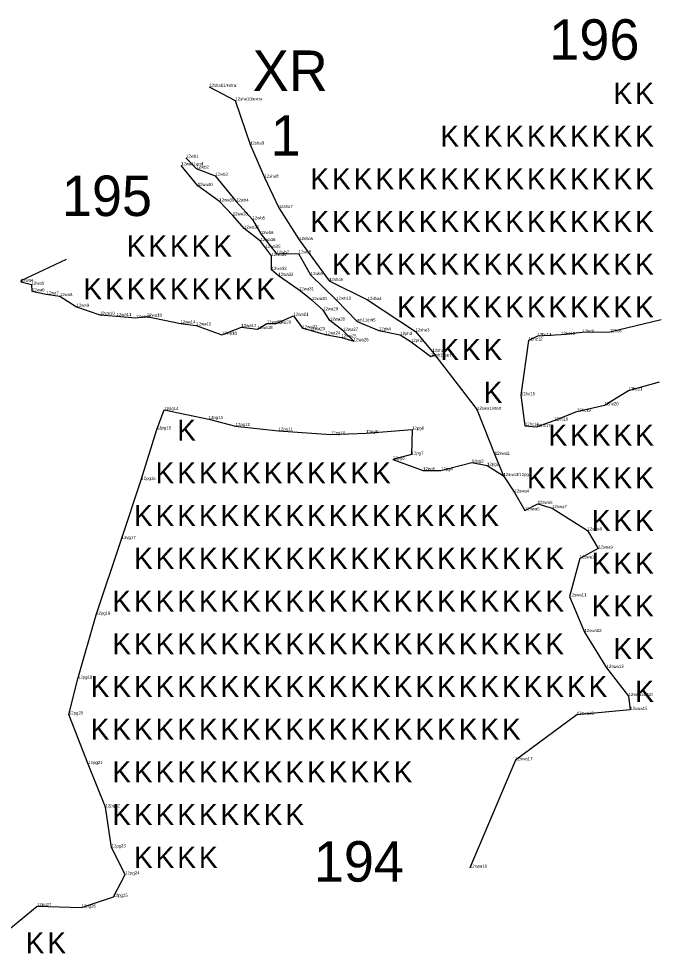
# Model space of a CAD drawing. Extents: x 2072529 to 2268812, y 436423 to 470008.
# Drawn here: x 2228626 to 2229657, y 450396 to 451906 of the extents above; entities that cross this region are included whole.
import ezdxf

# ---------------------------------------------------------------- set-up
doc = ezdxf.new("R2010")
doc.units = 0
for name, color, linetype in [('Old_Level_10', 7, 'Continuous'), ('Old_Level_20', 7, 'Continuous'), ('Old_Level_52', 7, 'Continuous'), ('Old_Level_55', 7, 'Continuous'), ('Old_Level_60', 7, 'Continuous'), ('Old_Level_62', 7, 'Continuous')]:
    doc.layers.add(name, color=color, linetype=linetype)

msp = doc.modelspace()

# ---------------------------------------------------------------- linework, layer by layer
at = {"layer": 'Old_Level_10'}
for points in [[(2228933.828, 451795.846), (2228976.207, 451773.861), (2229000.021, 451702.656), (2229023.313, 451649.281), (2229046.495, 451600.214), (2229079.468, 451548.528), (2229127.796, 451482.275), (2229190.085, 451451.652), (2229267.38, 451400.922), (2229294.807, 451367.693), (2229366.969, 451274.176), (2229367.341, 451273.727), (2229395.608, 451201.43), (2229409.63, 451167.28), (2229427.343, 451140.758), (2229444.309, 451111.601), (2229465.093, 451122.236), (2229488.387, 451115.292), (2229545.28, 451079.311), (2229562.747, 451050.09), (2229532.918, 451034.14), (2229516.218, 450972.808), (2229540.548, 450915.059), (2229576.381, 450857.28), (2229611.894, 450811.856)], [(2229611.894, 450811.856), (2229614.594, 450789.401), (2229528.17, 450781.693), (2229428.931, 450708.094), (2229355.42, 450534.388)]]:
    msp.add_lwpolyline(points, dxfattribs=at)
at = {"layer": 'Old_Level_20'}
for p, q in [((2228933.828, 451795.846), (2228933.828, 451795.846)), ((2228976.207, 451773.861), (2228976.207, 451773.861)), ((2229000.021, 451702.656), (2229000.021, 451702.656)), ((2228896.347, 451681.437), (2228896.347, 451681.437)), ((2228888.485, 451669.047), (2228888.485, 451669.047)), ((2228913.058, 451663.894), (2228913.058, 451663.894)), ((2228943.715, 451652.205), (2228943.715, 451652.205)), ((2229023.313, 451649.281), (2229023.313, 451649.281)), ((2228915.422, 451635.827), (2228915.422, 451635.827)), ((2228950.443, 451610.858), (2228950.443, 451610.858)), ((2228977.478, 451610.584), (2228977.478, 451610.584)), ((2229046.495, 451600.214), (2229046.495, 451600.214)), ((2228972.064, 451588.149), (2228972.064, 451588.149)), ((2229003.987, 451581.762), (2229003.987, 451581.762)), ((2228990.51, 451566.837), (2228990.51, 451566.837)), ((2229017.417, 451558.179), (2229017.417, 451558.179)), ((2229016.833, 451546.843), (2229016.833, 451546.843)), ((2229079.468, 451548.528), (2229079.468, 451548.528)), ((2229025.021, 451535.767), (2229025.021, 451535.767)), ((2229042.828, 451526.355), (2229042.828, 451526.355)), ((2229078.559, 451526.816), (2229078.559, 451526.816)), ((2229034.816, 451522.681), (2229034.816, 451522.681)), ((2229034.83, 451500.189), (2229034.83, 451500.189)), ((2228629.275, 451481.106), (2228629.275, 451481.106)), ((2229045.874, 451490.552), (2229045.874, 451490.552)), ((2229097.989, 451491.974), (2229097.989, 451491.974)), ((2229127.796, 451482.275), (2229127.796, 451482.275)), ((2228646.712, 451476.318), (2228646.712, 451476.318)), ((2228647.479, 451465.641), (2228647.479, 451465.641)), ((2229079.18, 451467.273), (2229079.18, 451467.273)), ((2228670.585, 451460.726), (2228670.585, 451460.726)), ((2228692.508, 451457.816), (2228692.508, 451457.816)), ((2229099.93, 451451.425), (2229099.93, 451451.425)), ((2229139.352, 451451.848), (2229139.352, 451451.848)), ((2229190.085, 451451.652), (2229190.085, 451451.652)), ((2228719.441, 451440.571), (2228719.441, 451440.571)), ((2229118.188, 451434.85), (2229118.188, 451434.85)), ((2228757.105, 451427.66), (2228757.105, 451427.66)), ((2228784.105, 451425.512), (2228784.105, 451425.512)), ((2228815.541, 451422.507), (2228815.541, 451422.507)), ((2228833.197, 451424.765), (2228833.197, 451424.765)), ((2229070.237, 451425.927), (2229070.237, 451425.927)), ((2228887.493, 451413.823), (2228887.493, 451413.823)), ((2228913.174, 451410.449), (2228913.174, 451410.449)), ((2228986.055, 451407.713), (2228986.055, 451407.713)), ((2229012.229, 451404.562), (2229012.229, 451404.562)), ((2229027.278, 451413.789), (2229027.278, 451413.789)), ((2229042.172, 451413.321), (2229042.172, 451413.321)), ((2229084.608, 451405.843), (2229084.608, 451405.843)), ((2229129.243, 451418.418), (2229129.243, 451418.418)), ((2229172.917, 451416.845), (2229172.917, 451416.845)), ((2228954.453, 451395.533), (2228954.453, 451395.533)), ((2229096.951, 451402.8), (2229096.951, 451402.8)), ((2229121.624, 451395.911), (2229121.624, 451395.911)), ((2229147.822, 451391.18), (2229147.822, 451391.18)), ((2229150.519, 451401.725), (2229150.519, 451401.725)), ((2229208.392, 451402.4), (2229208.392, 451402.4)), ((2229242.871, 451395.133), (2229242.871, 451395.133)), ((2229267.38, 451400.922), (2229267.38, 451400.922)), ((2229464.625, 451393.185), (2229464.625, 451393.185)), ((2229502.761, 451395.125), (2229502.761, 451395.125)), ((2229537.175, 451398.797), (2229537.175, 451398.797)), ((2229581.696, 451399.483), (2229581.696, 451399.483)), ((2229167.603, 451384.998), (2229167.603, 451384.998)), ((2229260.24, 451383.803), (2229260.24, 451383.803)), ((2229450.341, 451386.071), (2229450.341, 451386.071)), ((2229292.192, 451360.242), (2229292.192, 451360.242)), ((2229294.807, 451367.693), (2229294.807, 451367.693)), ((2229611.714, 451305.523), (2229611.714, 451305.523)), ((2229438.001, 451297.723), (2229438.001, 451297.723)), ((2228861.197, 451273.858), (2228861.197, 451273.858)), ((2229528.294, 451271.288), (2229528.294, 451271.288)), ((2229573.25, 451281.584), (2229573.25, 451281.584)), ((2228933.181, 451259.188), (2228933.181, 451259.188)), ((2229491.455, 451256.892), (2229491.455, 451256.892)), ((2228849.165, 451242.536), (2228849.165, 451242.536)), ((2228976.664, 451247.913), (2228976.664, 451247.913)), ((2229046.17, 451240.444), (2229046.17, 451240.444)), ((2229261.979, 451242.147), (2229261.979, 451242.147)), ((2229444.346, 451248.444), (2229444.346, 451248.444)), ((2229463.324, 451246.427), (2229463.324, 451246.427)), ((2229130.673, 451234.482), (2229130.673, 451234.482)), ((2229187.588, 451236.414), (2229187.588, 451236.414)), ((2229230.757, 451193.829), (2229230.757, 451193.829)), ((2229261.206, 451201.735), (2229261.206, 451201.735)), ((2229395.608, 451201.43), (2229395.608, 451201.43)), ((2229358.405, 451188.852), (2229358.405, 451188.852)), ((2229383.211, 451183.94), (2229383.211, 451183.94)), ((2229279.733, 451176.251), (2229279.733, 451176.251)), ((2229308.658, 451176.223), (2229308.658, 451176.223)), ((2229409.63, 451167.28), (2229409.63, 451167.28)), ((2229409.63, 451167.28), (2229409.63, 451167.28)), ((2228824.228, 451160.93), (2228824.228, 451160.93)), ((2229427.343, 451140.758), (2229427.343, 451140.758)), ((2229465.093, 451122.236), (2229465.093, 451122.236)), ((2229444.309, 451111.601), (2229444.309, 451111.601)), ((2229488.387, 451115.292), (2229488.387, 451115.292)), ((2229545.28, 451079.311), (2229545.28, 451079.311)), ((2228792.458, 451065.264), (2228792.458, 451065.264)), ((2229562.747, 451050.09), (2229562.747, 451050.09)), ((2229532.918, 451034.14), (2229532.918, 451034.14)), ((2229516.218, 450972.808), (2229516.218, 450972.808)), ((2228751.202, 450943.218), (2228751.202, 450943.218)), ((2229540.548, 450915.059), (2229540.548, 450915.059)), ((2229576.381, 450857.28), (2229576.381, 450857.28)), ((2228721.84, 450839.797), (2228721.84, 450839.797)), ((2229611.894, 450811.856), (2229611.894, 450811.856)), ((2229614.594, 450789.401), (2229614.594, 450789.401)), ((2228707.083, 450782.065), (2228707.083, 450782.065)), ((2229528.17, 450781.693), (2229528.17, 450781.693)), ((2228738.522, 450701.844), (2228738.522, 450701.844)), ((2229428.931, 450708.094), (2229428.931, 450708.094)), ((2228766.543, 450632.272), (2228766.543, 450632.272)), ((2228776.193, 450567.25), (2228776.193, 450567.25)), ((2229355.42, 450534.388), (2229355.42, 450534.388)), ((2228798.252, 450523.579), (2228798.252, 450523.579)), ((2228779.142, 450487.484), (2228779.142, 450487.484)), ((2228655.778, 450472.639), (2228655.778, 450472.639)), ((2228727.688, 450470.221), (2228727.688, 450470.221))]:
    msp.add_line(p, q, dxfattribs=at)
msp.add_lwpolyline([(2229366.969, 451274.176), (2229367.341, 451273.727), (2229366.969, 451274.176)], dxfattribs=at)
at = {"layer": 'Old_Level_52'}
for points in [[(2228896.347, 451681.437), (2228913.058, 451663.894), (2228943.715, 451652.205), (2228977.478, 451610.584), (2229003.987, 451581.762), (2229017.417, 451558.179), (2229042.828, 451526.355), (2229078.559, 451526.816), (2229097.989, 451491.974), (2229139.352, 451451.848), (2229172.917, 451416.845), (2229208.392, 451402.4), (2229242.871, 451395.133), (2229260.24, 451383.803), (2229292.192, 451360.242), (2229298.623, 451362.748)], [(2228702.564, 451516.824), (2228629.21, 451482.601), (2228629.275, 451481.106), (2228646.712, 451476.318), (2228647.479, 451465.641), (2228670.585, 451460.726), (2228692.508, 451457.816), (2228719.441, 451440.571), (2228757.105, 451427.66), (2228784.105, 451425.512), (2228815.541, 451422.507), (2228833.197, 451424.765), (2228887.493, 451413.823), (2228913.174, 451410.449), (2228954.453, 451395.533), (2228986.055, 451407.713), (2229012.229, 451404.562), (2229027.278, 451413.789), (2229042.172, 451413.321), (2229070.237, 451425.927), (2229084.608, 451405.843), (2229096.951, 451402.8), (2229121.624, 451395.911), (2229147.822, 451391.18), (2229167.603, 451384.998), (2229150.519, 451401.725), (2229129.243, 451418.418), (2229118.188, 451434.85), (2229099.93, 451451.425), (2229079.18, 451467.273), (2229045.874, 451490.552), (2229034.83, 451500.189), (2229034.816, 451522.681), (2229025.104, 451535.767), (2229016.833, 451546.843), (2228990.51, 451566.837), (2228972.064, 451588.149), (2228950.443, 451610.858), (2228915.422, 451635.827), (2228888.485, 451669.047)], [(2229664.464, 451419.292), (2229581.696, 451399.483), (2229537.175, 451398.797), (2229502.761, 451395.125), (2229464.625, 451393.185), (2229450.341, 451386.071), (2229438.001, 451297.723), (2229444.346, 451248.444), (2229463.324, 451246.427), (2229491.455, 451256.892), (2229528.294, 451271.288), (2229573.25, 451281.584), (2229611.714, 451305.523), (2229662.059, 451319.177)], [(2228600.724, 450427.391), (2228655.778, 450472.639), (2228727.688, 450470.221), (2228779.142, 450487.484), (2228798.252, 450523.579), (2228776.193, 450567.25), (2228766.543, 450632.272), (2228738.522, 450701.844), (2228707.083, 450782.065), (2228721.84, 450839.797), (2228751.202, 450943.218), (2228792.458, 451065.264), (2228824.228, 451160.93), (2228849.165, 451242.536), (2228861.197, 451273.858), (2228933.181, 451259.188), (2228976.664, 451247.913), (2229046.17, 451240.444), (2229130.673, 451234.482), (2229187.588, 451236.414), (2229261.979, 451242.147), (2229261.206, 451201.735), (2229230.757, 451193.829), (2229279.733, 451176.251), (2229308.658, 451176.223), (2229358.405, 451188.852), (2229383.211, 451183.94), (2229409.63, 451167.28)]]:
    msp.add_lwpolyline(points, dxfattribs=at)

# ---------------------------------------------------------------- texts
at = {"layer": 'Old_Level_55'}
for p in [(2229587.536, 451768.381), (2229622.536, 451768.381), (2229307.536, 451699.381), (2229342.536, 451699.381), (2229377.536, 451699.381), (2229412.536, 451699.381), (2229447.536, 451699.381), (2229482.536, 451699.381), (2229517.536, 451699.381), (2229552.536, 451699.381), (2229587.536, 451699.381), (2229622.536, 451699.381), (2229097.536, 451630.381), (2229132.536, 451630.381), (2229167.536, 451630.381), (2229202.536, 451630.381), (2229237.536, 451630.381), (2229272.536, 451630.381), (2229307.536, 451630.381), (2229342.536, 451630.381), (2229377.536, 451630.381), (2229412.536, 451630.381), (2229447.536, 451630.381), (2229482.536, 451630.381), (2229517.536, 451630.381), (2229552.536, 451630.381), (2229587.536, 451630.381), (2229622.536, 451630.381), (2229097.536, 451561.381), (2229132.536, 451561.381), (2229167.536, 451561.381), (2229202.536, 451561.381), (2229237.536, 451561.381), (2229272.536, 451561.381), (2229307.536, 451561.381), (2229342.536, 451561.381), (2229377.536, 451561.381), (2229412.536, 451561.381), (2229447.536, 451561.381), (2229482.536, 451561.381), (2229517.536, 451561.381), (2229552.536, 451561.381), (2229587.536, 451561.381), (2229622.536, 451561.381), (2228800.45, 451521.74), (2228835.45, 451521.74), (2228870.45, 451521.74), (2228905.45, 451521.74), (2228940.45, 451521.74), (2229132.536, 451492.381), (2229167.536, 451492.381), (2229202.536, 451492.381), (2229237.536, 451492.381), (2229272.536, 451492.381), (2229307.536, 451492.381), (2229342.536, 451492.381), (2229377.536, 451492.381), (2229412.536, 451492.381), (2229447.536, 451492.381), (2229482.536, 451492.381), (2229517.536, 451492.381), (2229552.536, 451492.381), (2229587.536, 451492.381), (2229622.536, 451492.381), (2228730.45, 451452.74), (2228765.45, 451452.74), (2228800.45, 451452.74), (2228835.45, 451452.74), (2228870.45, 451452.74), (2228905.45, 451452.74), (2228940.45, 451452.74), (2228975.45, 451452.74), (2229010.45, 451452.74), (2229237.536, 451423.381), (2229272.536, 451423.381), (2229307.536, 451423.381), (2229342.536, 451423.381), (2229377.536, 451423.381), (2229412.536, 451423.381), (2229447.536, 451423.381), (2229482.536, 451423.381), (2229517.536, 451423.381), (2229552.536, 451423.381), (2229587.536, 451423.381), (2229622.536, 451423.381), (2229307.536, 451354.381), (2229342.536, 451354.381), (2229377.536, 451354.381), (2229377.536, 451285.381), (2228882.27, 451224.233), (2229482.536, 451216.381), (2229517.536, 451216.381), (2229552.536, 451216.381), (2229587.536, 451216.381), (2229622.536, 451216.381), (2228847.27, 451155.233), (2228882.27, 451155.233), (2228917.27, 451155.233), (2228952.27, 451155.233), (2228987.27, 451155.233), (2229022.27, 451155.233), (2229057.27, 451155.233), (2229092.27, 451155.233), (2229127.27, 451155.233), (2229162.27, 451155.233), (2229197.27, 451155.233), (2229447.536, 451147.381), (2229482.536, 451147.381), (2229517.536, 451147.381), (2229552.536, 451147.381), (2229587.536, 451147.381), (2229622.536, 451147.381), (2228812.27, 451086.233), (2228847.27, 451086.233), (2228882.27, 451086.233), (2228917.27, 451086.233), (2228952.27, 451086.233), (2228987.27, 451086.233), (2229022.27, 451086.233), (2229057.27, 451086.233), (2229092.27, 451086.233), (2229127.27, 451086.233), (2229162.27, 451086.233), (2229197.27, 451086.233), (2229232.27, 451086.233), (2229267.27, 451086.233), (2229302.27, 451086.233), (2229337.27, 451086.233), (2229372.27, 451086.233), (2229552.536, 451078.381), (2229587.536, 451078.381), (2229622.536, 451078.381), (2228812.27, 451017.233), (2228847.27, 451017.233), (2228882.27, 451017.233), (2228917.27, 451017.233), (2228952.27, 451017.233), (2228987.27, 451017.233), (2229022.27, 451017.233), (2229057.27, 451017.233), (2229092.27, 451017.233), (2229127.27, 451017.233), (2229162.27, 451017.233), (2229197.27, 451017.233), (2229232.27, 451017.233), (2229267.27, 451017.233), (2229302.27, 451017.233), (2229337.27, 451017.233), (2229372.27, 451017.233), (2229407.27, 451017.233), (2229442.27, 451017.233), (2229477.27, 451017.233), (2229552.536, 451009.381), (2229587.536, 451009.381), (2229622.536, 451009.381), (2228777.27, 450948.233), (2228812.27, 450948.233), (2228847.27, 450948.233), (2228882.27, 450948.233), (2228917.27, 450948.233), (2228952.27, 450948.233), (2228987.27, 450948.233), (2229022.27, 450948.233), (2229057.27, 450948.233), (2229092.27, 450948.233), (2229127.27, 450948.233), (2229162.27, 450948.233), (2229197.27, 450948.233), (2229232.27, 450948.233), (2229267.27, 450948.233), (2229302.27, 450948.233), (2229337.27, 450948.233), (2229372.27, 450948.233), (2229407.27, 450948.233), (2229442.27, 450948.233), (2229477.27, 450948.233), (2229552.536, 450940.381), (2229587.536, 450940.381), (2229622.536, 450940.381), (2228777.27, 450879.233), (2228812.27, 450879.233), (2228847.27, 450879.233), (2228882.27, 450879.233), (2228917.27, 450879.233), (2228952.27, 450879.233), (2228987.27, 450879.233), (2229022.27, 450879.233), (2229057.27, 450879.233), (2229092.27, 450879.233), (2229127.27, 450879.233), (2229162.27, 450879.233), (2229197.27, 450879.233), (2229232.27, 450879.233), (2229267.27, 450879.233), (2229302.27, 450879.233), (2229337.27, 450879.233), (2229372.27, 450879.233), (2229407.27, 450879.233), (2229442.27, 450879.233), (2229477.27, 450879.233), (2229587.536, 450871.381), (2229622.536, 450871.381), (2228742.27, 450810.233), (2228777.27, 450810.233), (2228812.27, 450810.233), (2228847.27, 450810.233), (2228882.27, 450810.233), (2228917.27, 450810.233), (2228952.27, 450810.233), (2228987.27, 450810.233), (2229022.27, 450810.233), (2229057.27, 450810.233), (2229092.27, 450810.233), (2229127.27, 450810.233), (2229162.27, 450810.233), (2229197.27, 450810.233), (2229232.27, 450810.233), (2229267.27, 450810.233), (2229302.27, 450810.233), (2229337.27, 450810.233), (2229372.27, 450810.233), (2229407.27, 450810.233), (2229442.27, 450810.233), (2229477.27, 450810.233), (2229512.27, 450810.233), (2229547.27, 450810.233), (2229622.536, 450802.381), (2228742.27, 450741.233), (2228777.27, 450741.233), (2228812.27, 450741.233), (2228847.27, 450741.233), (2228882.27, 450741.233), (2228917.27, 450741.233), (2228952.27, 450741.233), (2228987.27, 450741.233), (2229022.27, 450741.233), (2229057.27, 450741.233), (2229092.27, 450741.233), (2229127.27, 450741.233), (2229162.27, 450741.233), (2229197.27, 450741.233), (2229232.27, 450741.233), (2229267.27, 450741.233), (2229302.27, 450741.233), (2229337.27, 450741.233), (2229372.27, 450741.233), (2229407.27, 450741.233), (2228777.27, 450672.233), (2228812.27, 450672.233), (2228847.27, 450672.233), (2228882.27, 450672.233), (2228917.27, 450672.233), (2228952.27, 450672.233), (2228987.27, 450672.233), (2229022.27, 450672.233), (2229057.27, 450672.233), (2229092.27, 450672.233), (2229127.27, 450672.233), (2229162.27, 450672.233), (2229197.27, 450672.233), (2229232.27, 450672.233), (2228777.27, 450603.233), (2228812.27, 450603.233), (2228847.27, 450603.233), (2228882.27, 450603.233), (2228917.27, 450603.233), (2228952.27, 450603.233), (2228987.27, 450603.233), (2229022.27, 450603.233), (2229057.27, 450603.233), (2228812.27, 450534.233), (2228847.27, 450534.233), (2228882.27, 450534.233), (2228917.27, 450534.233), (2228637.27, 450396.233), (2228672.27, 450396.233)]:
    msp.add_text('K', height=34, dxfattribs=at).set_placement(p)
at = {"layer": 'Old_Level_60'}
for s, p in [('12sha11/extra', (2228933.828, 451795.846)), ('12sha10/extra', (2228976.207, 451773.861)), ('12sha9', (2229000.021, 451702.656)), ('12wb1', (2228896.347, 451681.437)), ('12wa41end', (2228888.485, 451669.047)), ('12wb2', (2228913.058, 451663.894)), ('12wb3', (2228943.715, 451652.205)), ('12sha8', (2229023.313, 451649.281)), ('12wa40', (2228915.422, 451635.827)), ('12wa39', (2228950.443, 451610.858)), ('12wb4', (2228977.478, 451610.584)), ('12sha7', (2229046.495, 451600.214)), ('12wa38', (2228972.064, 451588.149)), ('12wb5', (2229003.987, 451581.762)), ('12wa37', (2228990.51, 451566.837)), ('12wb6', (2229017.417, 451558.179)), ('12wa36', (2229016.833, 451546.843)), ('12wa35', (2229025.104, 451535.767)), ('12sha6', (2229079.468, 451548.528)), ('12wa34', (2229034.816, 451522.681)), ('12wb7', (2229042.828, 451526.355)), ('12wb8', (2229078.559, 451526.816)), ('12wa33', (2229034.83, 451500.189)), ('12wa32', (2229045.874, 451490.552)), ('12wb9', (2229097.989, 451491.974)), ('12wa4', (2228629.275, 451481.106)), ('12wa5', (2228646.712, 451476.318)), ('12sha5', (2229127.796, 451482.275)), ('12wa6', (2228647.479, 451465.641)), ('12wa7', (2228670.585, 451460.726)), ('12wa31', (2229079.18, 451467.273)), ('12wa8', (2228692.508, 451457.816)), ('12wa30', (2229099.93, 451451.425)), ('12wb10', (2229139.352, 451451.848)), ('12sha4', (2229190.085, 451451.652)), ('12wa9', (2228719.441, 451440.571)), ('12wa29', (2229118.188, 451434.85)), ('12wa10', (2228757.105, 451427.66)), ('12wa11', (2228784.105, 451425.512)), ('12wa12', (2228815.541, 451422.507)), ('12wa13', (2228833.197, 451424.765)), ('12wa21', (2229070.237, 451425.927)), ('12wa28', (2229129.243, 451418.418)), ('wb11/ph5', (2229172.917, 451416.845)), ('12wa14', (2228887.493, 451413.823)), ('12wa15', (2228913.174, 451410.449)), ('12wa17', (2228986.055, 451407.713)), ('12wa18', (2229012.229, 451404.562)), ('11wa19', (2229027.278, 451413.789)), ('12wa20', (2229042.172, 451413.321)), ('12wa22', (2229084.608, 451405.843)), ('12wa23', (2229096.951, 451402.8)), ('12wa27', (2229150.519, 451401.725)), ('12ph4', (2229208.392, 451402.4)), ('12sha3', (2229267.38, 451400.922)), ('12hc9', (2229537.175, 451398.797)), ('12hc8', (2229581.696, 451399.483)), ('12wa16', (2228954.453, 451395.533)), ('12wa24', (2229121.624, 451395.911)), ('12wa25', (2229147.822, 451391.18)), ('12wa26', (2229167.603, 451384.998)), ('12ph3', (2229242.871, 451395.133)), ('12ph2', (2229260.24, 451383.803)), ('12hc12', (2229450.341, 451386.071)), ('12hc11', (2229464.625, 451393.185)), ('12hc10', (2229502.761, 451395.125)), ('12ph1start', (2229292.192, 451360.242)), ('12sha2', (2229294.807, 451367.693)), ('12hc15', (2229438.001, 451297.723)), ('12hc21', (2229611.714, 451305.523)), ('12hc20', (2229573.25, 451281.584)), ('12pg14', (2228861.197, 451273.858)), ('12swa1/start', (2229366.969, 451274.176)), ('12hc19', (2229528.294, 451271.288)), ('12pg13', (2228933.181, 451259.188)), ('12pg12', (2228976.664, 451247.913)), ('12hc16', (2229444.346, 451248.444)), ('12hc18', (2229491.455, 451256.892)), ('12pg15', (2228849.165, 451242.536)), ('12pg11', (2229046.17, 451240.444)), ('12pg10', (2229130.673, 451234.482)), ('12pg9', (2229187.588, 451236.414)), ('12pg8', (2229261.979, 451242.147)), ('12hc17', (2229463.324, 451246.427)), ('12pg6', (2229230.757, 451193.829)), ('12pg7', (2229261.206, 451201.735)), ('12pg3', (2229358.405, 451188.852)), ('12swa2', (2229395.608, 451201.43)), ('12pg5', (2229279.733, 451176.251)), ('12pg4', (2229308.658, 451176.223)), ('12pg2', (2229383.211, 451183.94)), ('12pg16', (2228824.228, 451160.93)), ('12swa3/12pg1', (2229409.63, 451167.28)), ('12swa3/12pg1', (2229409.63, 451167.28)), ('12swa4', (2229427.343, 451140.758)), ('12swa6', (2229465.093, 451122.236)), ('12swa7', (2229488.387, 451115.292)), ('12swa5', (2229444.309, 451111.601)), ('12swa8', (2229545.28, 451079.311)), ('12vg17', (2228792.458, 451065.264)), ('12swa9', (2229562.747, 451050.09)), ('12swa10', (2229532.918, 451034.14)), ('12swa11', (2229516.218, 450972.808)), ('12pg18', (2228751.202, 450943.218)), ('12swa12', (2229540.548, 450915.059)), ('12swa13', (2229576.381, 450857.28)), ('12pg19', (2228721.84, 450839.797)), ('12swa14/ND', (2229611.894, 450811.856)), ('12pg20', (2228707.083, 450782.065)), ('12swa16', (2229528.17, 450781.693)), ('12swa15', (2229614.594, 450789.401)), ('12swa17', (2229428.931, 450708.094)), ('12pg21', (2228738.522, 450701.844)), ('12pg22', (2228766.543, 450632.272)), ('12pg23', (2228776.193, 450567.25)), ('12pg24', (2228798.252, 450523.579)), ('12swa18', (2229355.42, 450534.388)), ('12pg25', (2228779.142, 450487.484)), ('12pg27', (2228655.778, 450472.639)), ('12pg26', (2228727.688, 450470.221))]:
    msp.add_text(s, height=5, dxfattribs=at).set_placement(p)
at = {"layer": 'Old_Level_62'}
for s, p in [('196', (2229483.761, 451839.631)), ('XR', (2229004.334, 451789.235)), ('1', (2229033.381, 451684.691)), ('195', (2228695.81, 451587.224)), ('194', (2229103.061, 450512.025))]:
    msp.add_text(s, height=65.34, dxfattribs=at).set_placement(p)

doc.saveas('drawing.dxf')
